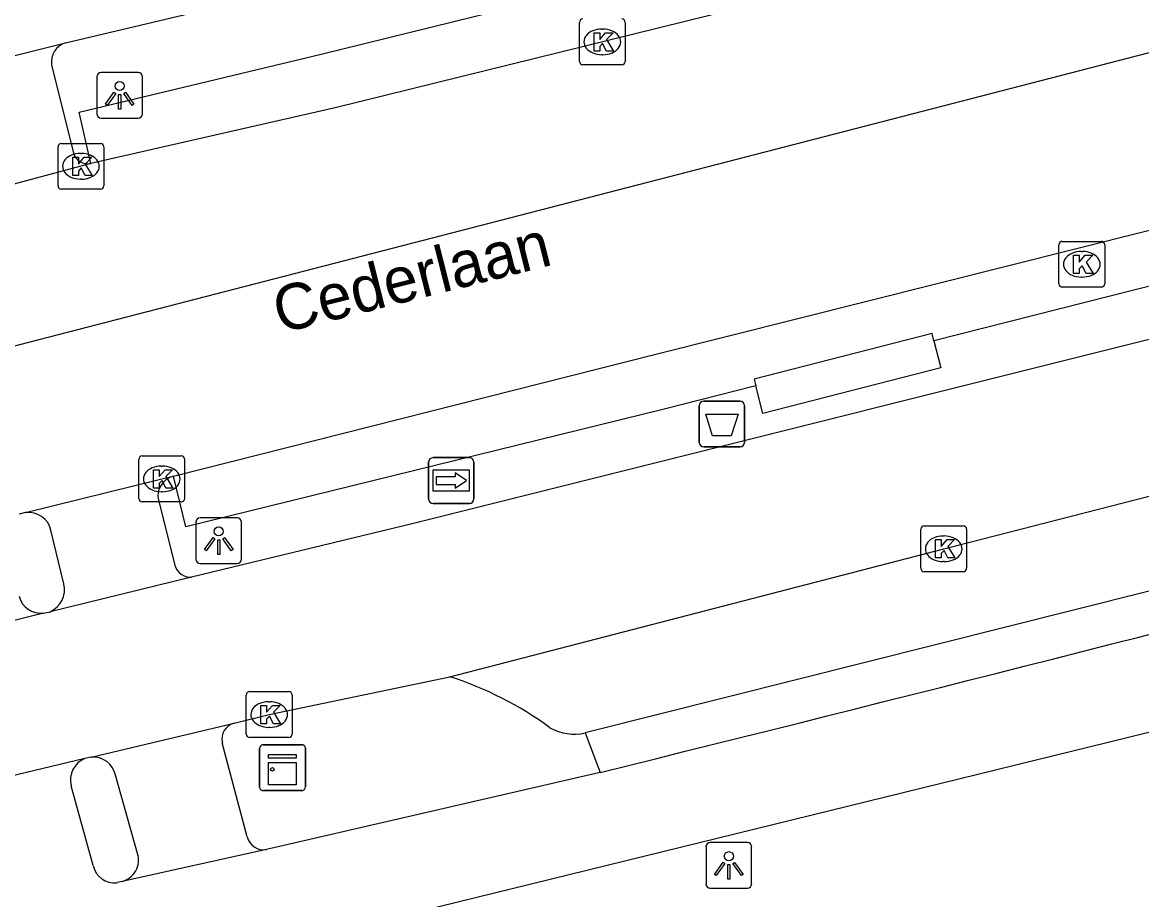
# Model space of a CAD drawing. Extents: x 159265 to 160143, y 383413 to 384319.
# Drawn here: x 159399.14 to 159423.57, y 384002.28 to 384021.44 of the extents above; entities that cross this region are included whole.
import ezdxf

# ---------------------------------------------------------------- set-up
doc = ezdxf.new("R2010")
doc.units = 0
for name, color, linetype in [('IMGEO_Afvalbak', 7, 'Continuous'), ('IMGEO_Fietspad_gesloten', 7, 'Continuous'), ('IMGEO_Kast', 7, 'Continuous'), ('IMGEO_Kolk', 7, 'Continuous'), ('IMGEO_Lichtpunt', 7, 'Continuous'), ('IMGEO_Openbare_ruimte_label', 7, 'Continuous'), ('IMGEO_OVBaan_gesloten', 7, 'Continuous'), ('IMGEO_Parkeervlak_open', 7, 'Continuous'), ('IMGEO_Rijbaan_lokaal_gesloten', 7, 'Continuous'), ('IMGEO_Rijbaan_lokaal_open', 7, 'Continuous'), ('IMGEO_Verkeerseiland_groen', 7, 'Continuous'), ('IMGEO_Voetpad_open', 7, 'Continuous'), ('IMGEO_Wegwijzer', 7, 'Continuous')]:
    doc.layers.add(name, color=color, linetype=linetype)

msp = doc.modelspace()

# ---------------------------------------------------------------- linework, layer by layer
at = {"layer": 'IMGEO_Afvalbak'}
for p, q in [((159413.913, 384012.266), (159413.913, 384013.066)), ((159413.913, 384013.066), (159413.913, 384012.266)), ((159414.013, 384013.166), (159414.803, 384013.166)), ((159414.803, 384013.166), (159414.013, 384013.166)), ((159414.903, 384013.066), (159414.903, 384012.266)), ((159414.903, 384012.266), (159414.903, 384013.066)), ((159414.803, 384012.166), (159414.013, 384012.166)), ((159414.013, 384012.166), (159414.803, 384012.166))]:
    msp.add_line(p, q, dxfattribs=at)
msp.add_lwpolyline([(159414.056, 384012.88), (159414.76, 384012.88), (159414.611, 384012.41), (159414.205, 384012.41), (159414.056, 384012.88)], dxfattribs=at)
for centre, start, end in [((159414.013, 384013.066), 90, 180), ((159414.013, 384013.066), 90, 180), ((159414.803, 384013.066), 0, 90), ((159414.803, 384013.066), 360, 90), ((159414.013, 384012.266), 180, 270), ((159414.013, 384012.266), 180, 270), ((159414.803, 384012.266), 270, 0), ((159414.803, 384012.266), 270, 0)]:
    msp.add_arc(centre, 0.1, start, end, dxfattribs=at)
at = {"layer": 'IMGEO_Fietspad_gesloten'}
for points in [[(159405.381, 384001.427), (159424.885, 384006.219)], [(159411.75, 384005.058), (159404.464, 384003.374)], [(159400.683, 384003.025), (159400.203, 384004.766)], [(159404.464, 384003.374), (159401.313, 384002.674)], [(159401.313, 384002.674), (159401.205, 384002.65)]]:
    msp.add_lwpolyline(points, dxfattribs=at)
for centre, radius, start, end in [((159020.72, 385584.56), 1627.185, 283.904868, 285.342548), ((159399.549, 384009.032), 0.501, 194.6293, 275.7469), ((159400.686, 384004.896), 0.501, 111.6268, 195.0122), ((159401.141, 384003.111), 0.466, 190.6791, 277.9347)]:
    msp.add_arc(centre, radius, start, end, dxfattribs=at)
at = {"layer": 'IMGEO_Kast'}
for p, q in [((159404.39, 384005.661), (159405.231, 384005.661)), ((159405.231, 384005.661), (159404.39, 384005.661)), ((159404.315, 384004.736), (159404.315, 384005.577)), ((159404.315, 384005.577), (159404.315, 384004.736)), ((159405.315, 384005.586), (159405.315, 384004.745)), ((159405.315, 384004.745), (159405.315, 384005.586)), ((159405.24, 384004.661), (159404.399, 384004.661)), ((159404.399, 384004.661), (159405.24, 384004.661))]:
    msp.add_line(p, q, dxfattribs=at)
for points in [[(159404.51, 384005.451), (159405.11, 384005.451), (159405.11, 384005.366), (159404.51, 384005.366), (159404.51, 384005.451)], [(159404.51, 384005.276), (159405.11, 384005.276), (159405.11, 384004.787), (159404.51, 384004.787), (159404.51, 384005.276)]]:
    msp.add_lwpolyline(points, dxfattribs=at)
msp.add_circle((159404.594, 384005.125), 0.0377, dxfattribs=at)
for centre, start, end in [((159404.393, 384005.583), 92.4484, 184.2845), ((159404.393, 384005.583), 92.4484, 184.2845), ((159405.237, 384005.583), 2.4484, 94.2845), ((159405.237, 384005.583), 2.4484, 94.2845), ((159404.393, 384004.739), 182.4484, 274.2845), ((159404.393, 384004.739), 182.4484, 274.2845), ((159405.237, 384004.739), 272.4484, 4.2845), ((159405.237, 384004.739), 272.4484, 4.2845)]:
    msp.add_arc(centre, 0.0779, start, end, dxfattribs=at)
at = {"layer": 'IMGEO_Kolk'}
for p, q in [((159411.295, 384020.588), (159411.295, 384021.44)), ((159411.783, 384021.294), (159411.808, 384021.294)), ((159412.296, 384021.44), (159412.296, 384020.588)), ((159412.222, 384020.514), (159411.37, 384020.514)), ((159411.806, 384020.734), (159411.781, 384020.734)), ((159399.989, 384018.796), (159400.841, 384018.796)), ((159399.914, 384017.87), (159399.914, 384018.722)), ((159400.402, 384018.576), (159400.427, 384018.576)), ((159400.915, 384018.722), (159400.915, 384017.87)), ((159400.425, 384018.016), (159400.4, 384018.016)), ((159400.841, 384017.796), (159399.989, 384017.796)), ((159421.838, 384016.657), (159422.69, 384016.657)), ((159421.763, 384015.731), (159421.763, 384016.583)), ((159422.251, 384016.437), (159422.276, 384016.437)), ((159422.764, 384016.583), (159422.764, 384015.731)), ((159422.274, 384015.877), (159422.249, 384015.877)), ((159422.69, 384015.657), (159421.838, 384015.657)), ((159401.753, 384011.969), (159402.605, 384011.969)), ((159401.678, 384011.043), (159401.678, 384011.895)), ((159402.166, 384011.749), (159402.191, 384011.749)), ((159402.679, 384011.895), (159402.679, 384011.043)), ((159402.189, 384011.189), (159402.164, 384011.189)), ((159402.605, 384010.969), (159401.753, 384010.969)), ((159418.748, 384009.516), (159418.748, 384010.368)), ((159418.823, 384010.442), (159419.675, 384010.442)), ((159419.749, 384010.368), (159419.749, 384009.516)), ((159419.236, 384010.222), (159419.261, 384010.222)), ((159419.259, 384009.662), (159419.234, 384009.662)), ((159419.675, 384009.442), (159418.823, 384009.442)), ((159404.024, 384005.896), (159404.024, 384006.748)), ((159404.099, 384006.822), (159404.951, 384006.822)), ((159404.512, 384006.602), (159404.537, 384006.602)), ((159405.025, 384006.748), (159405.025, 384005.896)), ((159404.535, 384006.042), (159404.51, 384006.042)), ((159404.951, 384005.822), (159404.099, 384005.822))]:
    msp.add_line(p, q, dxfattribs=at)
for points in [[(159411.295, 384020.588), (159411.295, 384021.44)], [(159412.296, 384021.44), (159412.296, 384020.588)], [(159411.616, 384021.214), (159411.739, 384021.214), (159411.739, 384021.063), (159411.869, 384021.214), (159412.033, 384021.214), (159411.887, 384021.063), (159412.04, 384020.814), (159411.888, 384020.814), (159411.803, 384020.978), (159411.739, 384020.911), (159411.739, 384020.814), (159411.616, 384020.814), (159411.616, 384021.214)], [(159412.222, 384020.514), (159411.37, 384020.514)], [(159399.989, 384018.796), (159400.841, 384018.796)], [(159399.914, 384017.87), (159399.914, 384018.722)], [(159400.915, 384018.722), (159400.915, 384017.87)], [(159400.235, 384018.496), (159400.358, 384018.496), (159400.358, 384018.345), (159400.488, 384018.496), (159400.652, 384018.496), (159400.506, 384018.345), (159400.659, 384018.096), (159400.507, 384018.096), (159400.422, 384018.26), (159400.358, 384018.193), (159400.358, 384018.096), (159400.235, 384018.096), (159400.235, 384018.496)], [(159400.841, 384017.796), (159399.989, 384017.796)], [(159421.838, 384016.657), (159422.69, 384016.657)], [(159421.763, 384015.731), (159421.763, 384016.583)], [(159422.084, 384016.357), (159422.207, 384016.357), (159422.207, 384016.206), (159422.337, 384016.357), (159422.501, 384016.357), (159422.355, 384016.206), (159422.508, 384015.957), (159422.356, 384015.957), (159422.271, 384016.121), (159422.207, 384016.054), (159422.207, 384015.957), (159422.084, 384015.957), (159422.084, 384016.357)], [(159422.764, 384016.583), (159422.764, 384015.731)], [(159422.69, 384015.657), (159421.838, 384015.657)], [(159401.753, 384011.969), (159402.605, 384011.969)], [(159401.678, 384011.043), (159401.678, 384011.895)], [(159402.679, 384011.895), (159402.679, 384011.043)], [(159401.999, 384011.669), (159402.122, 384011.669), (159402.122, 384011.518), (159402.252, 384011.669), (159402.416, 384011.669), (159402.27, 384011.518), (159402.423, 384011.269), (159402.271, 384011.269), (159402.186, 384011.433), (159402.122, 384011.366), (159402.122, 384011.269), (159401.999, 384011.269), (159401.999, 384011.669)], [(159402.605, 384010.969), (159401.753, 384010.969)], [(159418.748, 384009.516), (159418.748, 384010.368)], [(159418.823, 384010.442), (159419.675, 384010.442)], [(159419.749, 384010.368), (159419.749, 384009.516)], [(159419.069, 384010.142), (159419.192, 384010.142), (159419.192, 384009.991), (159419.322, 384010.142), (159419.486, 384010.142), (159419.34, 384009.991), (159419.493, 384009.742), (159419.341, 384009.742), (159419.256, 384009.906), (159419.192, 384009.839), (159419.192, 384009.742), (159419.069, 384009.742), (159419.069, 384010.142)], [(159419.675, 384009.442), (159418.823, 384009.442)], [(159404.024, 384005.896), (159404.024, 384006.748)], [(159404.099, 384006.822), (159404.951, 384006.822)], [(159405.025, 384006.748), (159405.025, 384005.896)], [(159404.345, 384006.522), (159404.468, 384006.522), (159404.468, 384006.371), (159404.598, 384006.522), (159404.762, 384006.522), (159404.616, 384006.371), (159404.769, 384006.122), (159404.617, 384006.122), (159404.532, 384006.286), (159404.468, 384006.219), (159404.468, 384006.122), (159404.345, 384006.122), (159404.345, 384006.522)], [(159404.951, 384005.822), (159404.099, 384005.822)]]:
    msp.add_lwpolyline(points, dxfattribs=at)
for centre, start, end in [((159411.372, 384021.438), 91.552, 178.448), ((159411.372, 384021.438), 91.552, 178.448), ((159412.22, 384021.438), 1.552, 88.448), ((159412.22, 384021.438), 1.552, 88.448), ((159411.372, 384020.59), 181.552, 268.448), ((159411.372, 384020.59), 181.552, 268.448), ((159412.22, 384020.59), 271.552, 358.448), ((159412.22, 384020.59), 271.552, 358.448), ((159399.991, 384018.72), 91.552, 178.448), ((159399.991, 384018.72), 91.552, 178.448), ((159400.839, 384018.72), 1.552, 88.448), ((159400.839, 384018.72), 1.552, 88.448), ((159399.991, 384017.872), 181.552, 268.448), ((159399.991, 384017.872), 181.552, 268.448), ((159400.839, 384017.872), 271.552, 358.448), ((159400.839, 384017.872), 271.552, 358.448), ((159421.84, 384016.581), 91.552, 178.448), ((159421.84, 384016.581), 91.552, 178.448), ((159422.688, 384016.581), 1.552, 88.448), ((159422.688, 384016.581), 1.552, 88.448), ((159421.84, 384015.733), 181.552, 268.448), ((159421.84, 384015.733), 181.552, 268.448), ((159422.688, 384015.733), 271.552, 358.448), ((159422.688, 384015.733), 271.552, 358.448), ((159401.755, 384011.893), 91.552, 178.448), ((159401.755, 384011.893), 91.552, 178.448), ((159402.603, 384011.893), 1.552, 88.448), ((159402.603, 384011.893), 1.552, 88.448), ((159401.755, 384011.045), 181.552, 268.448), ((159401.755, 384011.045), 181.552, 268.448), ((159402.603, 384011.045), 271.552, 358.448), ((159402.603, 384011.045), 271.552, 358.448), ((159418.825, 384010.366), 91.552, 178.448), ((159418.825, 384010.366), 91.552, 178.448), ((159419.673, 384010.366), 1.552, 88.448), ((159419.673, 384010.366), 1.552, 88.448), ((159418.825, 384009.518), 181.552, 268.448), ((159418.825, 384009.518), 181.552, 268.448), ((159419.673, 384009.518), 271.552, 358.448), ((159419.673, 384009.518), 271.552, 358.448), ((159404.101, 384006.746), 91.552, 178.448), ((159404.101, 384006.746), 91.552, 178.448), ((159404.949, 384006.746), 1.552, 88.448), ((159404.949, 384006.746), 1.552, 88.448), ((159404.101, 384005.898), 181.552, 268.448), ((159404.101, 384005.898), 181.552, 268.448), ((159404.949, 384005.898), 271.552, 358.448), ((159404.949, 384005.898), 271.552, 358.448)]:
    msp.add_arc(centre, 0.0765, start, end, dxfattribs=at)
for centre, major_axis, ratio, start_param, end_param in [((159411.782, 384021.014), (-0.387, 0.002), 0.722429, 4.712389, 7.853982), ((159411.807, 384021.014), (-0.39, 0.002), 0.717154, 1.570796, 4.712389), ((159400.401, 384018.296), (-0.387, 0.002), 0.722429, 4.712389, 7.853982), ((159400.426, 384018.296), (-0.39, 0.002), 0.717154, 1.570796, 4.712389), ((159422.25, 384016.157), (-0.387, 0.002), 0.722429, 4.712389, 7.853982), ((159422.275, 384016.157), (-0.39, 0.002), 0.717154, 1.570796, 4.712389), ((159402.165, 384011.469), (-0.387, 0.002), 0.722429, 4.712389, 7.853982), ((159402.19, 384011.469), (-0.39, 0.002), 0.717154, 1.570796, 4.712389), ((159419.235, 384009.942), (-0.387, 0.002), 0.722429, 4.712389, 7.853982), ((159419.26, 384009.942), (-0.39, 0.002), 0.717154, 1.570796, 4.712389), ((159404.511, 384006.322), (-0.387, 0.002), 0.722429, 4.712389, 7.853982), ((159404.536, 384006.322), (-0.39, 0.002), 0.717154, 1.570796, 4.712389)]:
    msp.add_ellipse(centre, major_axis=major_axis, ratio=ratio, start_param=start_param, end_param=end_param, dxfattribs=at)
at = {"layer": 'IMGEO_Lichtpunt'}
for p, q in [((159401.664, 384020.347), (159400.856, 384020.347)), ((159401.664, 384020.347), (159400.856, 384020.347)), ((159400.762, 384020.252), (159400.762, 384019.445)), ((159400.762, 384020.252), (159400.762, 384019.445)), ((159401.758, 384019.445), (159401.758, 384020.252)), ((159401.758, 384019.445), (159401.758, 384020.252)), ((159400.856, 384019.351), (159401.664, 384019.351)), ((159400.856, 384019.351), (159401.664, 384019.351)), ((159402.924, 384010.523), (159402.924, 384009.716)), ((159402.924, 384010.523), (159402.924, 384009.716)), ((159403.826, 384010.618), (159403.018, 384010.618)), ((159403.826, 384010.618), (159403.018, 384010.618)), ((159403.92, 384009.716), (159403.92, 384010.523)), ((159403.92, 384009.716), (159403.92, 384010.523)), ((159403.018, 384009.622), (159403.826, 384009.622)), ((159403.018, 384009.622), (159403.826, 384009.622)), ((159414.06, 384003.43), (159414.06, 384002.623)), ((159414.06, 384003.43), (159414.06, 384002.623)), ((159414.962, 384003.525), (159414.154, 384003.525)), ((159414.962, 384003.525), (159414.154, 384003.525)), ((159415.056, 384002.623), (159415.056, 384003.43)), ((159415.056, 384002.623), (159415.056, 384003.43)), ((159414.154, 384002.529), (159414.962, 384002.529)), ((159414.154, 384002.529), (159414.962, 384002.529))]:
    msp.add_line(p, q, dxfattribs=at)
for points in [[(159401.136, 384019.916), (159401.175, 384019.888), (159400.987, 384019.626), (159400.949, 384019.653), (159401.136, 384019.916)], [(159401.238, 384019.868), (159401.285, 384019.868), (159401.285, 384019.546), (159401.238, 384019.546), (159401.238, 384019.868)], [(159401.348, 384019.888), (159401.386, 384019.915), (159401.573, 384019.653), (159401.534, 384019.625), (159401.348, 384019.888)], [(159403.298, 384010.187), (159403.337, 384010.159), (159403.149, 384009.897), (159403.111, 384009.924), (159403.298, 384010.187)], [(159403.4, 384010.139), (159403.447, 384010.139), (159403.447, 384009.817), (159403.4, 384009.817), (159403.4, 384010.139)], [(159403.51, 384010.159), (159403.548, 384010.186), (159403.735, 384009.924), (159403.696, 384009.896), (159403.51, 384010.159)], [(159414.434, 384003.094), (159414.473, 384003.066), (159414.285, 384002.804), (159414.247, 384002.831), (159414.434, 384003.094)], [(159414.536, 384003.046), (159414.583, 384003.046), (159414.583, 384002.724), (159414.536, 384002.724), (159414.536, 384003.046)], [(159414.646, 384003.066), (159414.684, 384003.093), (159414.871, 384002.831), (159414.832, 384002.803), (159414.646, 384003.066)]]:
    msp.add_lwpolyline(points, dxfattribs=at)
for centre in [(159401.261, 384020.05), (159403.423, 384010.321), (159414.559, 384003.228)]:
    msp.add_circle(centre, 0.0994, dxfattribs=at)
for centre, start, end in [((159400.856, 384020.252), 90, 180), ((159400.856, 384020.252), 90, 180), ((159401.664, 384020.252), 0, 90), ((159401.664, 384020.252), 0, 90), ((159400.856, 384019.445), 180, 270), ((159400.856, 384019.445), 180, 270), ((159401.664, 384019.445), 270, 0), ((159401.664, 384019.445), 270, 360), ((159403.018, 384010.523), 90, 180), ((159403.018, 384010.523), 90, 180), ((159403.826, 384010.523), 0, 90), ((159403.826, 384010.523), 0, 90), ((159403.018, 384009.716), 180, 270), ((159403.018, 384009.716), 180, 270), ((159403.826, 384009.716), 270, 0), ((159403.826, 384009.716), 270, 360), ((159414.154, 384003.43), 90, 180), ((159414.154, 384003.43), 90, 180), ((159414.962, 384003.43), 0, 90), ((159414.962, 384003.43), 0, 90), ((159414.154, 384002.623), 180, 270), ((159414.154, 384002.623), 180, 270), ((159414.962, 384002.623), 270, 0), ((159414.962, 384002.623), 270, 360)]:
    msp.add_arc(centre, 0.0946, start, end, dxfattribs=at)
at = {"layer": 'IMGEO_OVBaan_gesloten'}
for points in [[(159296.996, 383990.046), (159393.277, 384012.905), (159459.096, 384029.931)], [(159430.25, 384025.689), (159423.604, 384023.976), (159416.321, 384022.133), (159405.961, 384019.571), (159400.632, 384018.361)], [(159402.436, 384011.527), (159412.965, 384014.194), (159426.757, 384017.661), (159431.766, 384019.03)], [(159400.632, 384018.361), (159400.415, 384018.296), (159397.588, 384017.54)], [(159399.205, 384010.736), (159402.179, 384011.468), (159402.436, 384011.527)], [(159399.205, 384010.736), (159399.068, 384010.702)]]:
    msp.add_lwpolyline(points, dxfattribs=at)
at = {"layer": 'IMGEO_Parkeervlak_open'}
msp.add_lwpolyline([(159427.961, 384011.305), (159428.253, 384010.154), (159411.425, 384005.921)], dxfattribs=at)
for centre, radius, start, end in [((159406.202, 383999.999), 7.498, 53.5788, 72.4358), ((159411.184, 384006.98), 1.086, 240.7842, 282.8307)]:
    msp.add_arc(centre, radius, start, end, dxfattribs=at)
at = {"layer": 'IMGEO_Rijbaan_lokaal_gesloten'}
for points in [[(159400.08, 384020.991), (159424.186, 384026.707), (159427.128, 384027.427), (159437.482, 384030.176), (159442.646, 384031.576)], [(159408.465, 384007.147), (159419.249, 384009.943), (159435.196, 384014.035), (159450.04, 384018.032), (159461.606, 384021.256)], [(159396.932, 384020.208), (159399.819, 384020.929), (159400.08, 384020.991)], [(159445.759, 384020.312), (159427.375, 384015.421), (159407.671, 384010.497), (159402.828, 384009.319)], [(159402.828, 384009.319), (159399.741, 384008.567)], [(159399.599, 384008.533), (159399.741, 384008.567)], [(159399.599, 384008.533), (159395.778, 384007.574)], [(159403.758, 384006.136), (159404.525, 384006.323), (159408.465, 384007.147)], [(159400.639, 384005.394), (159403.758, 384006.136)], [(159400.502, 384005.361), (159396.461, 384004.393)], [(159400.639, 384005.394), (159400.502, 384005.361)]]:
    msp.add_lwpolyline(points, dxfattribs=at)
at = {"layer": 'IMGEO_Rijbaan_lokaal_open'}
for points in [[(159400.632, 384018.361), (159400.379, 384019.476), (159405.658, 384020.744), (159412.872, 384022.529)], [(159431.766, 384019.03), (159432.051, 384017.804), (159427.247, 384016.563), (159419.036, 384014.485)], [(159419.036, 384014.485), (159418.995, 384014.646), (159415.108, 384013.65), (159415.146, 384013.501)], [(159415.146, 384013.501), (159413.115, 384012.986), (159402.706, 384010.423), (159402.436, 384011.527)]]:
    msp.add_lwpolyline(points, dxfattribs=at)
at = {"layer": 'IMGEO_Verkeerseiland_groen'}
msp.add_lwpolyline([(159411.425, 384005.921), (159411.75, 384005.058)], dxfattribs=at)
at = {"layer": 'IMGEO_Voetpad_open'}
for points in [[(159399.775, 384020.51), (159400.249, 384018.585)], [(159419.036, 384014.485), (159419.187, 384013.896), (159415.3, 384012.9), (159415.146, 384013.501)], [(159402.106, 384011.002), (159402.465, 384009.582)], [(159400.041, 384009.177), (159399.76, 384010.352)], [(159404.047, 384003.653), (159403.501, 384005.707)], [(159401.652, 384003.286), (159401.171, 384005.001)]]:
    msp.add_lwpolyline(points, dxfattribs=at)
for centre, radius, start, end in [((159400.19, 384020.584), 0.421, 105.0922, 190.1506), ((159400.564, 384018.683), 0.33, 197.3731, 281.9839), ((159402.537, 384011.098), 0.441, 103.1852, 192.5102), ((159399.262, 384010.225), 0.514, 14.3089, 96.3331), ((159402.818, 384009.688), 0.369, 196.6544, 271.4976), ((159399.532, 384009.049), 0.525, 293.4948, 14.1289), ((159403.849, 384005.79), 0.357, 104.6755, 193.4756), ((159400.673, 384004.883), 0.512, 13.2906, 93.8013), ((159404.399, 384003.729), 0.36, 192.0997, 280.3301), ((159401.182, 384003.146), 0.49, 285.4827, 16.5513)]:
    msp.add_arc(centre, radius, start, end, dxfattribs=at)
at = {"layer": 'IMGEO_Wegwijzer'}
for p, q in [((159408.004, 384011.033), (159408.004, 384011.833)), ((159408.004, 384011.833), (159408.004, 384011.033)), ((159408.104, 384011.933), (159408.894, 384011.933)), ((159408.894, 384011.933), (159408.104, 384011.933)), ((159408.994, 384011.833), (159408.994, 384011.033)), ((159408.994, 384011.033), (159408.994, 384011.833)), ((159408.894, 384010.933), (159408.104, 384010.933)), ((159408.104, 384010.933), (159408.894, 384010.933))]:
    msp.add_line(p, q, dxfattribs=at)
for points in [[(159408.105, 384011.665), (159408.893, 384011.665), (159408.893, 384011.201), (159408.105, 384011.201), (159408.105, 384011.665)], [(159408.17, 384011.517), (159408.17, 384011.433), (159408.17, 384011.349), (159408.581, 384011.349), (159408.581, 384011.266), (159408.828, 384011.433), (159408.581, 384011.6), (159408.581, 384011.517), (159408.17, 384011.517)]]:
    msp.add_lwpolyline(points, dxfattribs=at)
for centre, start, end in [((159408.104, 384011.833), 90, 180), ((159408.104, 384011.833), 90, 180), ((159408.894, 384011.833), 0, 90), ((159408.894, 384011.833), 360, 90), ((159408.104, 384011.033), 180, 270), ((159408.104, 384011.033), 180, 270), ((159408.894, 384011.033), 270, 0), ((159408.894, 384011.033), 270, 0)]:
    msp.add_arc(centre, 0.1, start, end, dxfattribs=at)

# ---------------------------------------------------------------- texts
at = {"layer": 'IMGEO_Openbare_ruimte_label'}
msp.add_text('Cederlaan', height=1, rotation=14.1751, dxfattribs=at).set_placement((159404.761, 384014.639))

doc.saveas('drawing.dxf')
